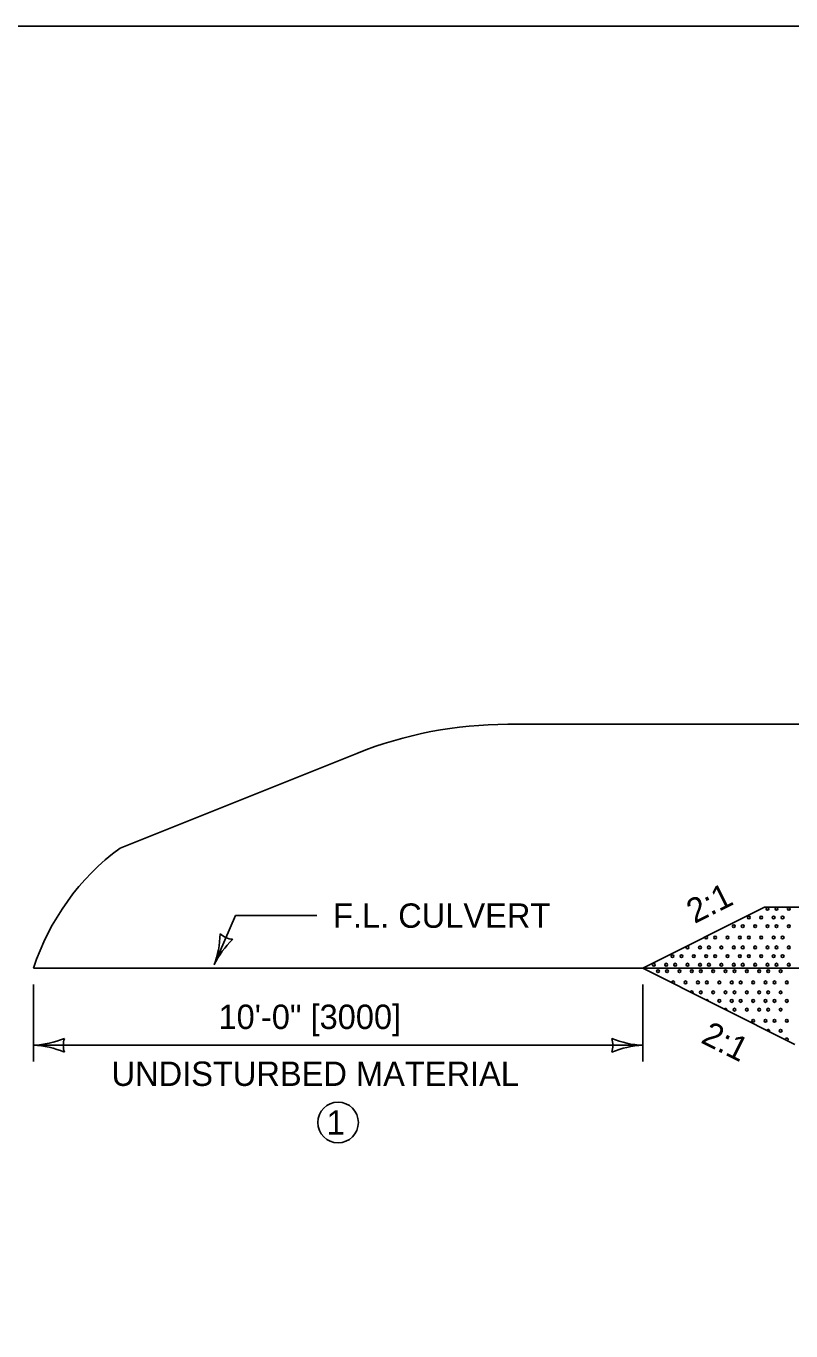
# Model space of a CAD drawing. Extents: x 49991.4 to 50021, y 49987.6 to 50011.4.
# Drawn here: x 50012.329 to 50014.212, y 49995.789 to 49998.999 of the extents above; entities that cross this region are included whole.
import ezdxf

# ---------------------------------------------------------------- set-up
doc = ezdxf.new("R2010")
doc.units = 0
for name, color, linetype in [('Level 1', 7, 'Continuous'), ('Level 2', 7, 'Continuous'), ('Level 3', 7, 'Continuous')]:
    doc.layers.add(name, color=color, linetype=linetype)

msp = doc.modelspace()

# ---------------------------------------------------------------- linework, layer by layer
at = {"layer": 'Level 1'}
for p, q in [((50013.5148, 49997.2814), (50015.3472, 49997.2814)), ((50012.5603, 49996.9767), (50013.1434, 49997.2099)), ((50013.8472, 49996.6814), (50014.1472, 49996.8314)), ((50014.1472, 49996.8314), (50015.3472, 49996.8314)), ((50012.3472, 49996.6814), (50013.8472, 49996.6814)), ((50013.8472, 49996.6814), (50014.2222, 49996.4939)), ((50015.3472, 49996.6814), (50013.8472, 49996.6814))]:
    msp.add_line(p, q, dxfattribs=at)
msp.add_lwpolyline([(49999.3835, 49998.9992), (50016.7501, 49998.9992), (50016.7501, 49987.7988), (49999.3835, 49987.7988)], close=True, dxfattribs=at)
for centre in [(50014.1545, 49996.8273), (50014.1766, 49996.8273), (50014.2071, 49996.8273), (50014.0714, 49996.7846), (50014.0935, 49996.7846), (50014.1087, 49996.8059), (50014.124, 49996.7846), (50014.1392, 49996.8059), (50014.1392, 49996.8059), (50014.1545, 49996.7846), (50014.1697, 49996.8059), (50014.1766, 49996.7846), (50014.1918, 49996.8059), (50014.2071, 49996.7846), (50013.9578, 49996.7327), (50013.9883, 49996.7327), (50014.0104, 49996.7327), (50014.0409, 49996.7327), (50014.0714, 49996.7327), (50014.0935, 49996.7327), (50014.124, 49996.7327), (50014.1545, 49996.7327), (50014.1766, 49996.7327), (50014.2071, 49996.7327), (50013.8747, 49996.69), (50013.9052, 49996.69), (50013.9204, 49996.7113), (50013.9273, 49996.69), (50013.9425, 49996.7113), (50013.9578, 49996.69), (50013.973, 49996.7113), (50013.973, 49996.7113), (50013.9883, 49996.69), (50014.0035, 49996.7113), (50014.0104, 49996.69), (50014.0256, 49996.7113), (50014.0409, 49996.69), (50014.0561, 49996.7113), (50014.0561, 49996.7113), (50014.0714, 49996.69), (50014.0866, 49996.7113), (50014.0935, 49996.69), (50014.1087, 49996.7113), (50014.124, 49996.69), (50014.1392, 49996.7113), (50014.1392, 49996.7113), (50014.1545, 49996.69), (50014.1697, 49996.7113), (50014.1766, 49996.69), (50014.1918, 49996.7113), (50014.2071, 49996.69), (50013.8849, 49996.674), (50013.9071, 49996.674), (50013.9376, 49996.674), (50013.968, 49996.674), (50013.9902, 49996.674), (50014.0207, 49996.674), (50014.0511, 49996.674), (50014.0733, 49996.674), (50014.1038, 49996.674), (50014.1342, 49996.674), (50014.1564, 49996.674), (50014.1869, 49996.674), (50013.9902, 49996.6221), (50014.0207, 49996.6221), (50014.0511, 49996.6221), (50014.0733, 49996.6221), (50014.1038, 49996.6221), (50014.1342, 49996.6221), (50014.1564, 49996.6221), (50014.1869, 49996.6221), (50014.0359, 49996.6008), (50014.0359, 49996.6008), (50014.0664, 49996.6008), (50014.0885, 49996.6008), (50014.119, 49996.6008), (50014.119, 49996.6008), (50014.1495, 49996.6008), (50014.1716, 49996.6008), (50014.2021, 49996.6008), (50014.2021, 49996.6008), (50014.0733, 49996.5794), (50014.1038, 49996.5794), (50014.1342, 49996.5794), (50014.1564, 49996.5794), (50014.1869, 49996.5794), (50014.1869, 49996.5275)]:
    msp.add_circle(centre, 0.00341, dxfattribs=at)
for centre, radius, start, end in [((50013.5148, 49996.2814), 1, 90, 111.8014), ((50012.9137, 49996.4971), 0.5957, 126.3802, 161.9722), ((50014.0035, 49996.7572), 0.00341, 166.8426, 180), ((50014.0035, 49996.757), 0.00341, 180, 0), ((50014.0035, 49996.7572), 0.00341, 0, 66.2875), ((50014.0111, 49996.7666), 0.00682, 0, 1.8946), ((50014.0256, 49996.7572), 0.00341, 0, 180), ((50014.0256, 49996.757), 0.00341, 180, 0), ((50014.0561, 49996.7572), 0.00341, 0, 180), ((50014.0561, 49996.757), 0.00341, 180, 0), ((50014.0561, 49996.757), 0.00341, 180, 0), ((50014.0866, 49996.7572), 0.00341, 0, 180), ((50014.0866, 49996.757), 0.00341, 180, 0), ((50014.1087, 49996.7572), 0.00341, 0, 180), ((50014.1087, 49996.757), 0.00341, 180, 0), ((50014.1392, 49996.7572), 0.00341, 0, 180), ((50014.1392, 49996.757), 0.00341, 180, 0), ((50014.1392, 49996.757), 0.00341, 180, 0), ((50014.1697, 49996.7572), 0.00341, 0, 180), ((50014.1697, 49996.757), 0.00341, 180, 0), ((50014.1918, 49996.7572), 0.00341, 0, 180), ((50014.1918, 49996.757), 0.00341, 180, 0), ((50013.8545, 49996.674), 0.00341, 56.1139, 70.7559), ((50013.8892, 49996.6749), 0.00682, 73.1822, 106.8178), ((50013.9501, 49996.6749), 0.00682, 73.1822, 106.8178), ((50013.9501, 49996.6749), 0.00682, 73.1822, 106.8178), ((50014.0111, 49996.6749), 0.00682, 73.1822, 106.8178), ((50014.0554, 49996.6749), 0.00682, 73.1822, 106.8178), ((50014.1163, 49996.6749), 0.00682, 73.1822, 106.8178), ((50014.1163, 49996.6749), 0.00682, 73.1822, 106.8178), ((50014.1773, 49996.6749), 0.00682, 73.1822, 106.8178), ((50013.9223, 49996.6466), 0.00341, 0, 180), ((50013.9223, 49996.6465), 0.00341, 180, 196.6144), ((50013.9223, 49996.6465), 0.00341, 290.2554, 0), ((50013.9528, 49996.6466), 0.00341, 0, 180), ((50013.9528, 49996.6465), 0.00341, 180, 0), ((50013.9528, 49996.6465), 0.00341, 180, 0), ((50013.968, 49996.6221), 0.00341, 316.918, 169.9518), ((50013.9833, 49996.6466), 0.00341, 0, 180), ((50013.9833, 49996.6465), 0.00341, 180, 0), ((50014.0054, 49996.6466), 0.00341, 0, 180), ((50014.0054, 49996.6465), 0.00341, 180, 0), ((50014.0359, 49996.6466), 0.00341, 0, 180), ((50014.0359, 49996.6465), 0.00341, 180, 0), ((50014.0359, 49996.6465), 0.00341, 180, 0), ((50014.0664, 49996.6466), 0.00341, 0, 180), ((50014.0664, 49996.6465), 0.00341, 180, 0), ((50014.0885, 49996.6466), 0.00341, 0, 180), ((50014.0885, 49996.6465), 0.00341, 180, 0), ((50014.119, 49996.6466), 0.00341, 0, 180), ((50014.119, 49996.6465), 0.00341, 180, 0), ((50014.119, 49996.6465), 0.00341, 180, 0), ((50014.1495, 49996.6466), 0.00341, 0, 180), ((50014.1495, 49996.6465), 0.00341, 180, 0), ((50014.1716, 49996.6466), 0.00341, 0, 180), ((50014.1716, 49996.6465), 0.00341, 180, 0), ((50014.2021, 49996.6466), 0.00341, 0, 180), ((50014.2021, 49996.6465), 0.00341, 180, 0), ((50014.2021, 49996.6465), 0.00341, 180, 0), ((50014.0054, 49996.6008), 0.00341, 357.651, 129.2188), ((50014.0511, 49996.5794), 0.00341, 334.0174, 152.8524), ((50014.119, 49996.552), 0.00341, 0, 180), ((50014.119, 49996.5519), 0.00341, 180, 0), ((50014.119, 49996.5519), 0.00341, 180, 0), ((50014.1495, 49996.552), 0.00341, 0, 180), ((50014.1495, 49996.5519), 0.00341, 180, 0), ((50014.1564, 49996.5275), 0.00341, 323.5604, 163.3094), ((50014.1716, 49996.552), 0.00341, 0, 180), ((50014.1716, 49996.5519), 0.00341, 180, 0), ((50014.2021, 49996.552), 0.00341, 0, 180), ((50014.2021, 49996.5519), 0.00341, 180, 0), ((50014.2021, 49996.5519), 0.00341, 180, 0), ((50014.2021, 49996.5062), 0.00341, 298.5798, 188.29), ((50014.2021, 49996.5062), 0.00341, 298.5798, 188.29)]:
    msp.add_arc(centre, radius, start, end, dxfattribs=at)
at = {"layer": 'Level 2'}
msp.add_circle((50013.0972, 49996.3018), 0.05, dxfattribs=at)
at = {"layer": 'Level 3'}
for p, q in [((50012.792, 49996.6894), (50012.8445, 49996.8108)), ((50012.8445, 49996.8108), (50013.0448, 49996.8108)), ((50012.3472, 49996.6414), (50012.3472, 49996.4518)), ((50013.8472, 49996.6414), (50013.8472, 49996.4518)), ((50012.3472, 49996.4918), (50013.8472, 49996.4918))]:
    msp.add_line(p, q, dxfattribs=at)
for centre, radius, start, end in [((50012.5739, 49996.7712), 0.233, 339.4421, 358.6919), ((50012.8429, 49996.8071), 0.0548, 228.7536, 264.476), ((50012.9923, 49996.5928), 0.2223, 134.0708, 154.2543), ((50012.3357, 49996.7245), 0.233, 272.8273, 292.0772), ((50012.4754, 49996.4918), 0.0548, 162.1388, 197.8612), ((50013.8563, 49996.7139), 0.2223, 247.456, 267.6395), ((50013.719, 49996.4918), 0.0548, 342.1388, 17.8612), ((50012.338, 49996.2697), 0.2223, 67.456, 87.6395), ((50013.8587, 49996.2591), 0.233, 92.8273, 112.0772)]:
    msp.add_arc(centre, radius, start, end, dxfattribs=at)

# ---------------------------------------------------------------- texts
at = {"layer": 'Level 2'}
for rotation, p in [(26.5651, (50013.9748, 49996.79)), (333.4349, (50013.9878, 49996.4993))]:
    msp.add_text('2:1', height=0.06, rotation=rotation, dxfattribs=at).set_placement(p)
for s, p in [('F.L. CULVERT', (50013.0848, 49996.7808)), ('10\'-0" [3000]', (50012.8027, 49996.5318)), ('UNDISTURBED MATERIAL', (50012.5395, 49996.3918)), ('1', (50013.0691, 49996.2718))]:
    msp.add_text(s, height=0.06, dxfattribs=at).set_placement(p)

doc.saveas('drawing.dxf')
